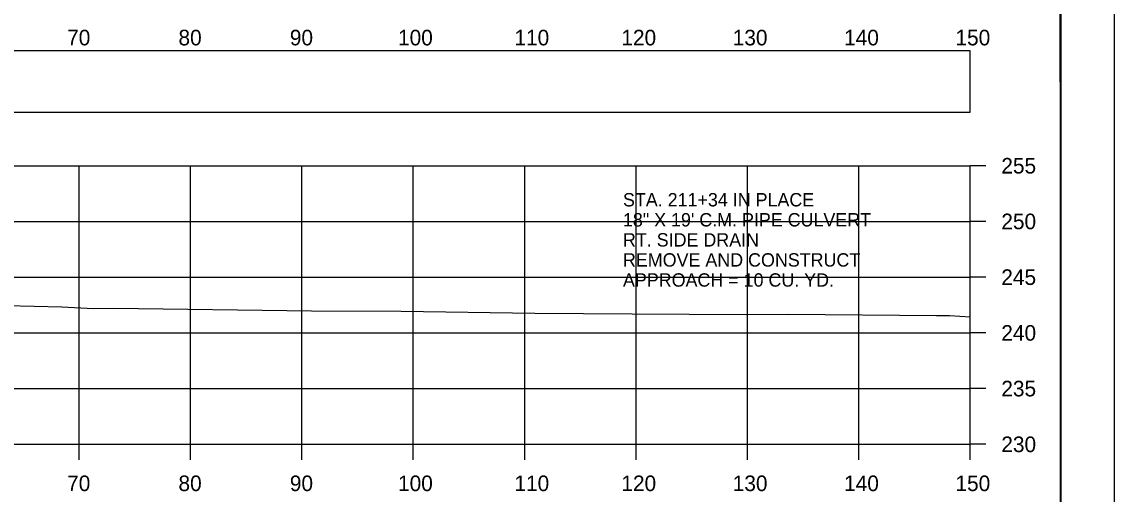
# Model space of a CAD drawing. Extents: x 1369627 to 1374022, y 380035 to 398173.
# Drawn here: x 1372163.4 to 1372261.5, y 382495 to 382537.4 of the extents above; entities that cross this region are included whole.
import ezdxf

# ---------------------------------------------------------------- set-up
doc = ezdxf.new("R2010")
doc.units = 0
for name, color, linetype in [('Default', 7, 'Continuous'), ('R_Axis', 7, 'Continuous'), ('R_Axis Annot', 7, 'Continuous'), ('R_Border', 7, 'Continuous'), ('R_Exist Surface', 7, 'Continuous'), ('R_Grid', 7, 'Continuous'), ('R_No Plot', 7, 'Continuous'), ('R_Water', 7, 'Continuous')]:
    doc.layers.add(name, color=color, linetype=linetype)

msp = doc.modelspace()

# ---------------------------------------------------------------- linework, layer by layer
at = {"layer": 'Default'}
msp.add_lwpolyline([(1371948.53, 382529.277), (1372248.53, 382529.277), (1372248.53, 382534.799), (1371948.53, 382534.799)], close=True, dxfattribs=at)
at = {"layer": 'R_Axis'}
for p, q in [((1372248.53, 382499.477), (1372248.53, 382524.477)), ((1372249.93, 382524.477), (1372248.53, 382524.477)), ((1372249.93, 382519.477), (1372248.53, 382519.477)), ((1372249.93, 382514.477), (1372248.53, 382514.477)), ((1372249.93, 382509.477), (1372248.53, 382509.477)), ((1372249.93, 382504.477), (1372248.53, 382504.477)), ((1371948.53, 382499.477), (1372248.53, 382499.477)), ((1372168.53, 382498.077), (1372168.53, 382499.477)), ((1372178.53, 382498.077), (1372178.53, 382499.477)), ((1372188.53, 382498.077), (1372188.53, 382499.477)), ((1372198.53, 382498.077), (1372198.53, 382499.477)), ((1372208.53, 382498.077), (1372208.53, 382499.477)), ((1372218.53, 382498.077), (1372218.53, 382499.477)), ((1372228.53, 382498.077), (1372228.53, 382499.477)), ((1372238.53, 382498.077), (1372238.53, 382499.477)), ((1372248.53, 382498.077), (1372248.53, 382499.477)), ((1372249.93, 382499.477), (1372248.53, 382499.477))]:
    msp.add_line(p, q, dxfattribs=at)
at = {"layer": 'R_Border'}
msp.add_line((1372256.71, 382389.477), (1372256.71, 382594.937), dxfattribs=at)
at = {"layer": 'R_Exist Surface'}
msp.add_lwpolyline([(1372162.008, 382511.943), (1372166.956, 382511.806), (1372169.817, 382511.675), (1372171.637, 382511.686), (1372189.379, 382511.463), (1372197.436, 382511.412), (1372209.451, 382511.232), (1372218.184, 382511.179), (1372228.421, 382511.12), (1372232.198, 382511.142), (1372245.521, 382511.044), (1372246.682, 382511.031), (1372248.53, 382510.912)], dxfattribs=at)
at = {"layer": 'R_Grid'}
for p, q in [((1371948.53, 382524.477), (1372248.53, 382524.477)), ((1372168.53, 382499.477), (1372168.53, 382524.477)), ((1372178.53, 382499.477), (1372178.53, 382524.477)), ((1372188.53, 382499.477), (1372188.53, 382524.477)), ((1372198.53, 382499.477), (1372198.53, 382524.477)), ((1372208.53, 382499.477), (1372208.53, 382524.477)), ((1372218.53, 382499.477), (1372218.53, 382524.477)), ((1372228.53, 382499.477), (1372228.53, 382524.477)), ((1372238.53, 382499.477), (1372238.53, 382524.477)), ((1372248.53, 382499.477), (1372248.53, 382524.477)), ((1371948.53, 382519.477), (1372248.53, 382519.477)), ((1371948.53, 382514.477), (1372248.53, 382514.477)), ((1371948.53, 382509.477), (1372248.53, 382509.477)), ((1371948.53, 382504.477), (1372248.53, 382504.477)), ((1371948.53, 382499.477), (1372248.53, 382499.477))]:
    msp.add_line(p, q, dxfattribs=at)
at = {"layer": 'R_No Plot'}
for points in [[(1371928.122, 382598.831), (1372261.462, 382598.831), (1372261.462, 382385.494), (1371928.122, 382385.494)], [(1372174.45, 382594.937), (1372194.07, 382594.937), (1372194.07, 382585.057), (1372210.182, 382585.057), (1372233.381, 382585.057), (1372233.381, 382552.386), (1372256.589, 382552.386), (1372256.71, 382389.477), (1371940.53, 382389.477), (1371940.53, 382594.937)]]:
    msp.add_lwpolyline(points, close=True, dxfattribs=at)

# ---------------------------------------------------------------- texts
at = {"layer": 'R_Axis Annot'}
for s, p in [('70', (1372167.444, 382535.277)), ('80', (1372177.444, 382535.277)), ('90', (1372187.444, 382535.277)), ('100', (1372197.157, 382535.277)), ('110', (1372207.609, 382535.277)), ('120', (1372217.212, 382535.277)), ('130', (1372227.212, 382535.277)), ('140', (1372237.212, 382535.277)), ('150', (1372247.212, 382535.277)), ('255', (1372251.33, 382523.777)), ('250', (1372251.33, 382518.777)), ('245', (1372251.33, 382513.777)), ('240', (1372251.33, 382508.777)), ('235', (1372251.33, 382503.777)), ('230', (1372251.33, 382498.777)), ('70', (1372167.444, 382495.277)), ('80', (1372177.444, 382495.277)), ('90', (1372187.444, 382495.277)), ('100', (1372197.157, 382495.277)), ('110', (1372207.609, 382495.277)), ('120', (1372217.212, 382495.277)), ('130', (1372227.212, 382495.277)), ('140', (1372237.212, 382495.277)), ('150', (1372247.212, 382495.277))]:
    msp.add_text(s, height=1.4, dxfattribs=at).set_placement(p)
at = {"layer": 'R_Water'}
for s, p in [('STA. 211+34 IN PLACE', (1372217.357, 382520.824)), ('18" X 19\' C.M. PIPE CULVERT', (1372217.357, 382519.024)), ('RT. SIDE DRAIN', (1372217.357, 382517.224)), ('REMOVE AND CONSTRUCT', (1372217.357, 382515.424)), ('APPROACH = 10 CU. YD.', (1372217.357, 382513.624))]:
    msp.add_text(s, height=1.2, dxfattribs=at).set_placement(p)

doc.saveas('drawing.dxf')
